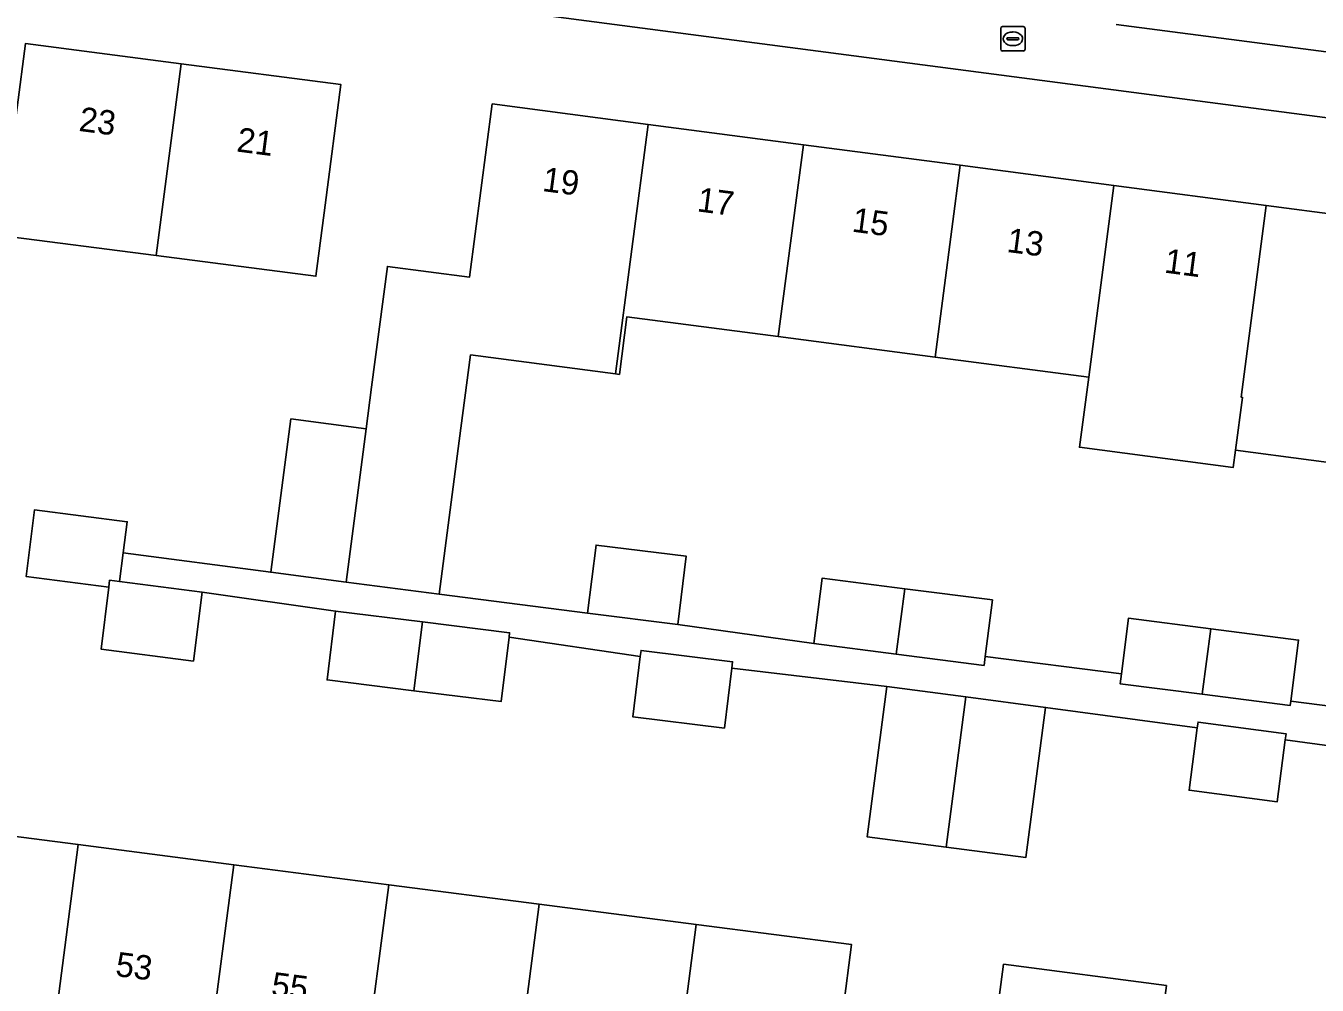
# Model space of a CAD drawing. Extents: x 162184 to 163154, y 385507 to 386516.
# Drawn here: x 162400.8 to 162453.8, y 386146.9 to 386186.3 of the extents above; entities that cross this region are included whole.
import ezdxf

# ---------------------------------------------------------------- set-up
doc = ezdxf.new("R2010")
doc.units = 0
for name, color, linetype in [('IMGEO_Brandkraan', 7, 'Continuous'), ('IMGEO_Erf', 7, 'Continuous'), ('IMGEO_Pand', 7, 'Continuous'), ('IMGEO_Pand_nummerreeks', 7, 'Continuous'), ('IMGEO_Parkeervlak_open', 7, 'Continuous'), ('IMGEO_Voetpad_open', 7, 'Continuous')]:
    doc.layers.add(name, color=color, linetype=linetype)

msp = doc.modelspace()

# ---------------------------------------------------------------- linework, layer by layer
at = {"layer": 'IMGEO_Brandkraan'}
for p, q in [((162440.809, 386185.322), (162440.809, 386186.174)), ((162440.884, 386186.248), (162441.736, 386186.248)), ((162441.068, 386185.742), (162441.068, 386185.754)), ((162441.111, 386185.791), (162441.509, 386185.791)), ((162441.297, 386186.028), (162441.322, 386186.028)), ((162441.552, 386185.754), (162441.552, 386185.742)), ((162441.81, 386186.174), (162441.81, 386185.322)), ((162441.736, 386185.248), (162440.884, 386185.248)), ((162441.506, 386185.705), (162441.108, 386185.705)), ((162441.32, 386185.468), (162441.295, 386185.468))]:
    msp.add_line(p, q, dxfattribs=at)
for points in [[(162440.809, 386185.322), (162440.809, 386186.174)], [(162440.884, 386186.248), (162441.736, 386186.248)], [(162441.81, 386186.174), (162441.81, 386185.322)], [(162441.736, 386185.248), (162440.884, 386185.248)]]:
    msp.add_lwpolyline(points, dxfattribs=at)
for centre, radius, start, end in [((162440.886, 386186.172), 0.0765, 91.552, 178.448), ((162440.886, 386186.172), 0.0765, 91.552, 178.448), ((162441.108, 386185.751), 0.0403, 85.8775, 175.7526), ((162441.513, 386185.753), 0.0386, 1.7309, 96.639), ((162441.734, 386186.172), 0.0765, 1.552, 88.448), ((162441.734, 386186.172), 0.0765, 1.552, 88.448), ((162440.886, 386185.324), 0.0765, 181.552, 268.448), ((162440.886, 386185.324), 0.0765, 181.552, 268.448), ((162441.105, 386185.741), 0.0366, 178.938, 274.7102), ((162441.509, 386185.748), 0.043, 264.8664, 352.4533), ((162441.734, 386185.324), 0.0765, 271.552, 358.448), ((162441.734, 386185.324), 0.0765, 271.552, 358.448)]:
    msp.add_arc(centre, radius, start, end, dxfattribs=at)
for centre, major_axis, ratio, start_param, end_param in [((162441.296, 386185.748), (-0.387, 0.002), 0.722429, 4.712389, 7.853982), ((162441.321, 386185.748), (-0.39, 0.002), 0.717154, 1.570796, 4.712389)]:
    msp.add_ellipse(centre, major_axis=major_axis, ratio=ratio, start_param=start_param, end_param=end_param, dxfattribs=at)
at = {"layer": 'IMGEO_Erf'}
for points in [[(162483.993, 386178.608), (162373.114, 386193.137), (162356.255, 386195.346)], [(162400.785, 386185.559), (162407.171, 386184.727), (162413.728, 386183.873), (162413.082, 386178.915), (162412.702, 386176.004), (162406.138, 386176.849), (162399.752, 386177.672)], [(162458.249, 386156.2), (162452.49, 386156.977), (162452.154, 386154.433), (162448.543, 386154.909), (162448.879, 386157.465), (162442.651, 386158.306), (162441.84, 386152.143), (162438.567, 386152.575), (162435.322, 386153.004), (162436.135, 386159.165), (162429.773, 386159.914), (162429.468, 386157.458), (162425.706, 386157.926), (162426.014, 386160.403), (162420.63, 386161.193), (162420.3, 386158.547), (162416.714, 386158.993), (162413.157, 386159.435), (162413.508, 386162.26), (162408.038, 386163.032), (162407.675, 386160.212), (162403.882, 386160.7), (162404.197, 386163.25), (162400.802, 386163.687), (162401.154, 386166.421), (162404.959, 386165.931), (162404.794, 386164.652), (162410.848, 386163.859), (162411.673, 386170.15), (162414.763, 386169.745), (162414.987, 386171.453), (162415.636, 386176.41), (162419.009, 386175.968), (162419.94, 386183.076), (162426.342, 386182.237), (162432.709, 386181.403), (162439.146, 386180.559), (162445.453, 386179.733), (162451.713, 386178.913), (162457.971, 386178.093)], [(162456.655, 386168.05), (162450.451, 386168.863), (162450.358, 386168.155), (162444.044, 386168.983), (162444.421, 386171.858), (162438.114, 386172.684), (162431.677, 386173.528), (162425.469, 386174.341), (162425.159, 386171.973), (162425, 386171.994), (162419.047, 386172.774), (162418.585, 386169.244), (162417.762, 386162.953), (162423.85, 386162.178), (162424.198, 386164.972), (162427.902, 386164.512), (162427.555, 386161.718), (162433.143, 386160.93), (162433.487, 386163.614), (162436.869, 386163.18), (162440.47, 386162.718), (162440.173, 386160.401), (162445.762, 386159.685), (162446.054, 386161.967), (162449.436, 386161.533), (162453.037, 386161.071), (162452.716, 386158.57), (162458.176, 386157.87)], [(162440.573, 386145.066), (162440.929, 386147.77), (162447.617, 386146.89)]]:
    msp.add_lwpolyline(points, dxfattribs=at)
msp.add_lwpolyline([(162428.311, 386149.398), (162434.686, 386148.573), (162434.343, 386145.923), (162433.702, 386140.964), (162427.322, 386141.79), (162420.876, 386142.624), (162414.701, 386143.423), (162408.339, 386144.246), (162401.959, 386145.072), (162395.349, 386145.927), (162395.991, 386150.886), (162396.025, 386151.145), (162396.334, 386153.537), (162402.948, 386152.681), (162409.328, 386151.855), (162415.69, 386151.032), (162421.865, 386150.232)], close=True, dxfattribs=at)
at = {"layer": 'IMGEO_Pand'}
for points in [[(162407.171, 386184.727), (162400.785, 386185.559), (162399.752, 386177.672), (162406.138, 386176.849)], [(162406.138, 386176.849), (162412.702, 386176.004), (162413.082, 386178.915), (162413.728, 386183.873), (162407.171, 386184.727)], [(162426.342, 386182.237), (162419.94, 386183.076), (162419.009, 386175.968), (162415.636, 386176.41), (162414.987, 386171.453), (162414.763, 386169.745), (162413.938, 386163.454), (162417.762, 386162.953), (162418.585, 386169.244), (162419.047, 386172.774), (162425, 386171.994)], [(162432.709, 386181.403), (162426.342, 386182.237), (162425, 386171.994), (162425.159, 386171.973), (162425.469, 386174.341), (162431.677, 386173.528)], [(162431.677, 386173.528), (162438.114, 386172.684), (162439.146, 386180.559), (162432.709, 386181.403)], [(162438.114, 386172.684), (162444.421, 386171.858), (162445.453, 386179.733), (162439.146, 386180.559)], [(162451.713, 386178.913), (162445.453, 386179.733), (162444.421, 386171.858), (162444.044, 386168.983), (162450.358, 386168.155), (162450.451, 386168.863), (162450.735, 386171.03), (162450.681, 386171.037)], [(162457.971, 386178.093), (162451.713, 386178.913), (162450.681, 386171.037), (162450.735, 386171.03), (162450.451, 386168.863), (162456.655, 386168.05), (162456.939, 386170.217)], [(162414.763, 386169.745), (162411.673, 386170.15), (162410.848, 386163.859), (162413.938, 386163.454)], [(162404.197, 386163.25), (162404.231, 386163.528), (162404.642, 386163.474), (162404.794, 386164.652), (162404.959, 386165.931), (162401.154, 386166.421), (162400.802, 386163.687)], [(162427.902, 386164.512), (162424.198, 386164.972), (162423.85, 386162.178), (162427.555, 386161.718)], [(162408.038, 386163.032), (162404.642, 386163.474), (162404.231, 386163.528), (162404.197, 386163.25), (162403.882, 386160.7), (162407.675, 386160.212)], [(162433.487, 386163.614), (162433.143, 386160.93), (162436.517, 386160.498), (162436.869, 386163.18)], [(162440.47, 386162.718), (162436.869, 386163.18), (162436.517, 386160.498), (162440.126, 386160.035), (162440.173, 386160.401)], [(162417.08, 386161.815), (162413.508, 386162.26), (162413.157, 386159.435), (162416.714, 386158.993)], [(162449.436, 386161.533), (162446.054, 386161.967), (162445.762, 386159.685), (162445.71, 386159.283), (162449.084, 386158.851)], [(162420.63, 386161.193), (162420.652, 386161.371), (162417.08, 386161.815), (162416.714, 386158.993), (162420.3, 386158.547)], [(162453.037, 386161.071), (162449.436, 386161.533), (162449.084, 386158.851), (162452.693, 386158.388), (162452.716, 386158.57)], [(162429.773, 386159.914), (162429.806, 386160.182), (162426.045, 386160.65), (162426.014, 386160.403), (162425.706, 386157.926), (162429.468, 386157.458)], [(162439.381, 386158.737), (162436.135, 386159.165), (162435.322, 386153.004), (162438.567, 386152.575)], [(162438.567, 386152.575), (162441.84, 386152.143), (162442.651, 386158.306), (162439.381, 386158.737)], [(162452.49, 386156.977), (162452.523, 386157.229), (162448.911, 386157.705), (162448.879, 386157.465), (162448.543, 386154.909), (162452.154, 386154.433)], [(162402.948, 386152.681), (162396.334, 386153.537), (162396.025, 386151.145), (162395.991, 386150.886), (162395.349, 386145.927), (162401.959, 386145.072)], [(162409.328, 386151.855), (162402.948, 386152.681), (162401.959, 386145.072), (162408.339, 386144.246)], [(162408.339, 386144.246), (162414.701, 386143.423), (162415.69, 386151.032), (162409.328, 386151.855)], [(162414.701, 386143.423), (162420.876, 386142.624), (162421.865, 386150.232), (162415.69, 386151.032)], [(162428.311, 386149.398), (162421.865, 386150.232), (162420.876, 386142.624), (162427.322, 386141.79)], [(162427.322, 386141.79), (162433.702, 386140.964), (162434.343, 386145.923), (162434.686, 386148.573), (162428.311, 386149.398)], [(162447.617, 386146.89), (162440.929, 386147.77), (162440.573, 386145.066), (162439.92, 386140.108), (162446.605, 386139.228)]]:
    msp.add_lwpolyline(points, close=True, dxfattribs=at)
at = {"layer": 'IMGEO_Parkeervlak_open'}
msp.add_lwpolyline([(162445.554, 386186.342), (162483.61, 386181.389), (162490.287, 386180.519), (162501.435, 386178.992)], dxfattribs=at)
at = {"layer": 'IMGEO_Voetpad_open'}
for points in [[(162373.772, 386197.58), (162373.114, 386193.137), (162483.993, 386178.608), (162485.436, 386178.419), (162500, 386176.51), (162505.229, 386175.825)], [(162501.435, 386178.992), (162490.287, 386180.519), (162490.14, 386179.418), (162483.468, 386180.291), (162483.61, 386181.389), (162445.554, 386186.342)], [(162458.176, 386157.87), (162452.716, 386158.57), (162452.693, 386158.388), (162449.084, 386158.851), (162445.71, 386159.283), (162445.762, 386159.685), (162440.173, 386160.401), (162440.126, 386160.035), (162436.517, 386160.498), (162433.143, 386160.93), (162427.555, 386161.718), (162423.85, 386162.178), (162417.762, 386162.953), (162413.938, 386163.454), (162410.848, 386163.859), (162404.794, 386164.652), (162404.642, 386163.474), (162408.038, 386163.032), (162413.508, 386162.26), (162417.08, 386161.815), (162420.652, 386161.371), (162420.63, 386161.193), (162426.014, 386160.403), (162426.045, 386160.65), (162429.806, 386160.182), (162429.773, 386159.914), (162436.135, 386159.165), (162439.381, 386158.737), (162442.651, 386158.306), (162448.879, 386157.465), (162448.911, 386157.705), (162452.523, 386157.229), (162452.49, 386156.977), (162458.249, 386156.2)]]:
    msp.add_lwpolyline(points, dxfattribs=at)

# ---------------------------------------------------------------- texts
at = {"layer": 'IMGEO_Pand_nummerreeks'}
for s, rotation, p in [('23', 352.5775, (162402.94, 386181.971)), ('21', 352.5775, (162409.416, 386181.127)), ('19', 352.5344, (162421.963, 386179.503)), ('17', 352.5347, (162428.317, 386178.671)), ('15', 352.5347, (162434.672, 386177.838)), ('13', 352.5347, (162441.027, 386177.005)), ('11', 352.5344, (162447.494, 386176.157)), ('53', 352.6267, (162404.441, 386147.291)), ('55', 352.6267, (162410.834, 386146.464))]:
    msp.add_text(s, height=1, rotation=rotation, dxfattribs=at).set_placement(p)

doc.saveas('drawing.dxf')
